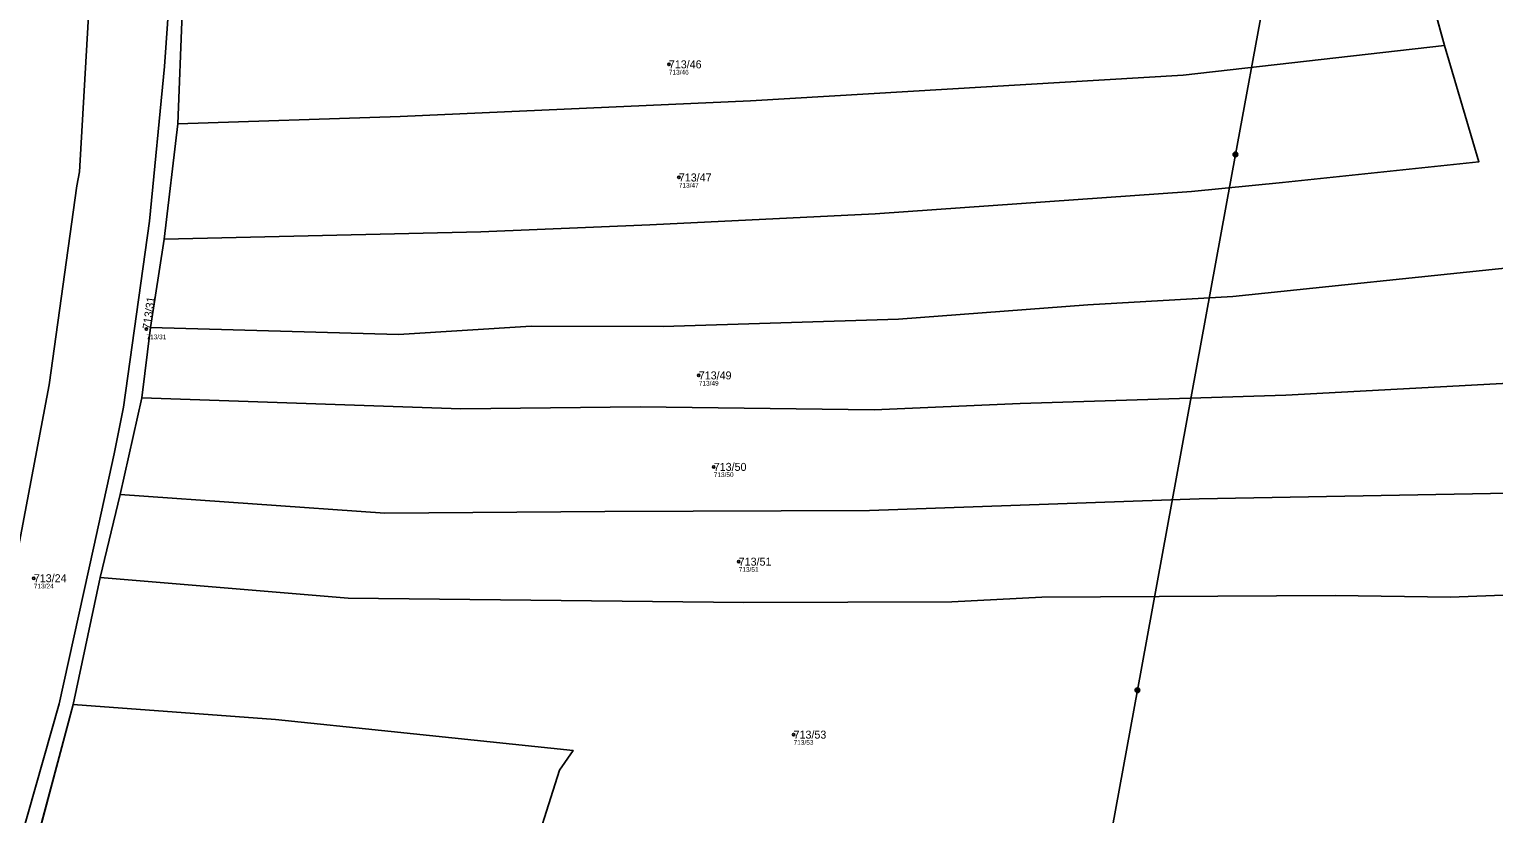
# Model space of a CAD drawing. Extents: x -732749 to -730903, y -1025757 to -1023435.
# Drawn here: x -731810.3 to -731499.2, y -1023893.2 to -1023726.5 of the extents above; entities that cross this region are included whole.
import ezdxf

# ---------------------------------------------------------------- set-up
doc = ezdxf.new("R2010")
doc.units = 0
for name, color, linetype in [('Definiční body', 7, 'Continuous'), ('Hranice parcel', 7, 'Continuous'), ('Parcelní čísla', 7, 'Continuous'), ('Polygon parcely', 7, 'Continuous'), ('Poz předměty', 7, 'Continuous')]:
    doc.layers.add(name, color=color, linetype=linetype)

msp = doc.modelspace()

# ---------------------------------------------------------------- linework, layer by layer
at = {"layer": 'Definiční body'}
for centre in [(-731674.45, -1023733.91), (-731672.33, -1023757.95), (-731785.45, -1023790.17), (-731668.09, -1023800.01), (-731664.91, -1023819.45), (-731659.61, -1023839.59), (-731809.38, -1023843.11), (-731647.95, -1023876.35)]:
    msp.add_circle(centre, 0.25, dxfattribs=at)
at = {"layer": 'Hranice parcel'}
for p, q in [((-731509.64, -1023729.88), (-731513.92, -1023714.45)), ((-731778.81, -1023746.54), (-731777.85, -1023723.03)), ((-731781.69, -1023771.07), (-731778.81, -1023746.54)), ((-731784.59, -1023789.8), (-731781.69, -1023771.07)), ((-731786.46, -1023804.81), (-731784.59, -1023789.8)), ((-731791.07, -1023825.3), (-731786.46, -1023804.81)), ((-731795.29, -1023842.93), (-731791.07, -1023825.3)), ((-731801.05, -1023869.94), (-731795.29, -1023842.93)), ((-731813.52, -1023916.83), (-731801.05, -1023869.94))]:
    msp.add_line(p, q, dxfattribs=at)
for points in [[(-731849.72, -1023996.32), (-731835.82, -1023937.1), (-731817.1, -1023859.78), (-731806.13, -1023802.01), (-731800.21, -1023759.7), (-731799.65, -1023756.76), (-731796.79, -1023706.34), (-731797.04, -1023700.66), (-731798.97, -1023642.63), (-731802.01, -1023603.03), (-731802.81, -1023596.01)], [(-731849.72, -1023996.32), (-731829.92, -1023960.48), (-731820.76, -1023928.65), (-731804.01, -1023869.82), (-731796.67, -1023836.73), (-731792.31, -1023816.7), (-731790.33, -1023806.78), (-731784.78, -1023767.21), (-731781.6, -1023734.39), (-731780.62, -1023720.21), (-731780.13, -1023698.76), (-731781.71, -1023678.91)], [(-731781.69, -1023771.07), (-731714.37, -1023769.5), (-731678.47, -1023768), (-731630.65, -1023765.7), (-731563.43, -1023760.91), (-731544.09, -1023759), (-731502.34, -1023754.59), (-731509.64, -1023729.88)], [(-731778.81, -1023746.54), (-731731.51, -1023745.01), (-731657.09, -1023741.64), (-731565.17, -1023736.2), (-731509.64, -1023729.88)], [(-731494.77, -1023776.99), (-731554.62, -1023783.26), (-731585.45, -1023784.98), (-731625.67, -1023788.05), (-731675.67, -1023789.64), (-731703.73, -1023789.58), (-731731.88, -1023791.31), (-731784.59, -1023789.8)], [(-731786.46, -1023804.81), (-731718.66, -1023807.11), (-731680.56, -1023806.72), (-731630.81, -1023807.32), (-731599.82, -1023805.96), (-731543.33, -1023804.23), (-731486.83, -1023801.17)], [(-731791.07, -1023825.3), (-731734.82, -1023829.26), (-731688.05, -1023828.94), (-731631.84, -1023828.75), (-731561.75, -1023826.26), (-731476.65, -1023824.65)], [(-731795.29, -1023842.93), (-731742.62, -1023847.34), (-731658.55, -1023848.29), (-731614.32, -1023848.1), (-731595.17, -1023847.14), (-731532.85, -1023846.76), (-731508.34, -1023847.14), (-731467.17, -1023845.61)], [(-731704.56, -1023905.58), (-731697.66, -1023883.92), (-731694.79, -1023879.71), (-731733.45, -1023875.67), (-731758.06, -1023873.14), (-731801.05, -1023869.94)]]:
    msp.add_lwpolyline(points, dxfattribs=at)
at = {"layer": 'Polygon parcely'}
for points in [[(-731796.79, -1023706.34), (-731797.04, -1023700.66), (-731798.97, -1023642.63), (-731802.01, -1023603.03), (-731802.81, -1023596.01), (-731806.49, -1023563.77), (-731807.07, -1023558.63), (-731820.92, -1023561.71), (-731822.36, -1023561.89), (-731813.8, -1023670.83), (-731815.71, -1023726.34), (-731823.09, -1023791.7), (-731832.85, -1023842.71), (-731862.06, -1023964.86), (-731866.66, -1023993.86), (-731866.69, -1023994.14), (-731849.72, -1023996.32), (-731835.82, -1023937.1), (-731817.1, -1023859.78), (-731806.13, -1023802.01), (-731800.21, -1023759.7), (-731799.65, -1023756.76)], [(-731509.64, -1023729.88), (-731513.92, -1023714.45), (-731516.66, -1023706.91), (-731554.64, -1023711.92), (-731572.2, -1023713.63), (-731617.37, -1023717.48), (-731650.93, -1023719.07), (-731699.53, -1023720.93), (-731777.85, -1023723.03), (-731778.81, -1023746.54), (-731731.51, -1023745.01), (-731657.09, -1023741.64), (-731565.17, -1023736.2)], [(-731630.65, -1023765.7), (-731563.43, -1023760.91), (-731544.09, -1023759), (-731502.34, -1023754.59), (-731509.64, -1023729.88), (-731565.17, -1023736.2), (-731657.09, -1023741.64), (-731731.51, -1023745.01), (-731778.81, -1023746.54), (-731781.69, -1023771.07), (-731714.37, -1023769.5), (-731678.47, -1023768)], [(-731585.45, -1023784.98), (-731625.67, -1023788.05), (-731675.67, -1023789.64), (-731703.73, -1023789.58), (-731731.88, -1023791.31), (-731784.59, -1023789.8), (-731786.46, -1023804.81), (-731718.66, -1023807.11), (-731680.56, -1023806.72), (-731630.81, -1023807.32), (-731599.82, -1023805.96), (-731543.33, -1023804.23), (-731486.83, -1023801.17), (-731491.65, -1023786.68), (-731494.77, -1023776.99), (-731554.62, -1023783.26)], [(-731486.83, -1023801.17), (-731543.33, -1023804.23), (-731599.82, -1023805.96), (-731630.81, -1023807.32), (-731680.56, -1023806.72), (-731718.66, -1023807.11), (-731786.46, -1023804.81), (-731791.07, -1023825.3), (-731734.82, -1023829.26), (-731688.05, -1023828.94), (-731631.84, -1023828.75), (-731561.75, -1023826.26), (-731476.65, -1023824.65), (-731483.77, -1023807.66)], [(-731614.32, -1023848.1), (-731595.17, -1023847.14), (-731532.85, -1023846.76), (-731508.34, -1023847.14), (-731467.17, -1023845.61), (-731474.51, -1023829.02), (-731476.65, -1023824.65), (-731561.75, -1023826.26), (-731631.84, -1023828.75), (-731688.05, -1023828.94), (-731734.82, -1023829.26), (-731791.07, -1023825.3), (-731795.29, -1023842.93), (-731742.62, -1023847.34), (-731658.55, -1023848.29)], [(-731438.42, -1023898.8), (-731446.29, -1023882.39), (-731451.16, -1023873.26), (-731462.14, -1023854.39), (-731467.17, -1023845.61), (-731508.34, -1023847.14), (-731532.85, -1023846.76), (-731595.17, -1023847.14), (-731614.32, -1023848.1), (-731658.55, -1023848.29), (-731742.62, -1023847.34), (-731795.29, -1023842.93), (-731801.05, -1023869.94), (-731758.06, -1023873.14), (-731733.45, -1023875.67), (-731694.79, -1023879.71), (-731697.66, -1023883.92), (-731704.56, -1023905.58), (-731671.04, -1023905.77), (-731642.51, -1023905.58), (-731552.96, -1023905.96), (-731490.34, -1023905.19), (-731471, -1023902.89)], [(-731733.45, -1023875.67), (-731758.06, -1023873.14), (-731801.05, -1023869.94), (-731813.52, -1023916.83), (-731786.72, -1023919.19), (-731766.83, -1023921.22), (-731740.87, -1023923.75), (-731720.45, -1023922.54), (-731705.71, -1023925.23), (-731699.39, -1023923.31), (-731704.56, -1023905.58), (-731697.66, -1023883.92), (-731694.79, -1023879.71)]]:
    msp.add_lwpolyline(points, close=True, dxfattribs=at)
for points in [[(-731820.76, -1023928.65), (-731804.01, -1023869.82), (-731796.67, -1023836.73), (-731792.31, -1023816.7), (-731790.33, -1023806.78), (-731784.78, -1023767.21), (-731781.6, -1023734.39), (-731780.62, -1023720.21), (-731780.13, -1023698.76), (-731781.71, -1023678.91), (-731781.96, -1023675.77), (-731784.29, -1023658.49), (-731785.4, -1023629.59), (-731786.87, -1023618.71), (-731789.5, -1023595.17), (-731802.81, -1023596.01), (-731802.01, -1023603.03), (-731798.97, -1023642.63), (-731797.04, -1023700.66), (-731796.79, -1023706.34), (-731799.65, -1023756.76), (-731800.21, -1023759.7), (-731806.13, -1023802.01), (-731817.1, -1023859.78)], [(-731813.52, -1023916.83), (-731801.05, -1023869.94), (-731795.29, -1023842.93), (-731791.07, -1023825.3), (-731786.46, -1023804.81), (-731784.59, -1023789.8), (-731781.69, -1023771.07), (-731778.81, -1023746.54), (-731777.85, -1023723.03), (-731776.9, -1023701.02), (-731778.24, -1023678.83), (-731781.71, -1023678.91), (-731780.13, -1023698.76), (-731780.62, -1023720.21), (-731781.6, -1023734.39), (-731784.78, -1023767.21), (-731790.33, -1023806.78), (-731792.31, -1023816.7), (-731796.67, -1023836.73), (-731804.01, -1023869.82), (-731820.76, -1023928.65)], [(-731460.26, -1023695.57), (-731510.36, -1023712.98), (-731513.92, -1023714.45), (-731509.64, -1023729.88), (-731502.34, -1023754.59), (-731544.09, -1023759), (-731563.43, -1023760.91), (-731630.65, -1023765.7), (-731678.47, -1023768), (-731714.37, -1023769.5), (-731781.69, -1023771.07), (-731784.59, -1023789.8), (-731731.88, -1023791.31), (-731703.73, -1023789.58), (-731675.67, -1023789.64), (-731625.67, -1023788.05), (-731585.45, -1023784.98), (-731554.62, -1023783.26), (-731494.77, -1023776.99)]]:
    msp.add_lwpolyline(points, dxfattribs=at)
at = {"layer": 'Poz předměty'}
for p, q in [((-731554.06, -1023753.06), (-731532.98, -1023637.91)), ((-731574.9, -1023866.93), (-731554.06, -1023753.06)), ((-731574.9, -1023866.93), (-731596.97, -1023987.47))]:
    msp.add_line(p, q, dxfattribs=at)
for centre, radius in [((-731554.06, -1023753.06), 0.5), ((-731554.06, -1023753.06), 0.4), ((-731554.06, -1023753.06), 0.3), ((-731554.06, -1023753.06), 0.2), ((-731554.06, -1023753.06), 0.1), ((-731574.9, -1023866.93), 0.5), ((-731574.9, -1023866.93), 0.4), ((-731574.9, -1023866.93), 0.3), ((-731574.9, -1023866.93), 0.2), ((-731574.9, -1023866.93), 0.1)]:
    msp.add_circle(centre, radius, dxfattribs=at)

# ---------------------------------------------------------------- texts
at = {"layer": 'Definiční body'}
for s, p in [('713/46', (-731674.45, -1023736.07)), ('713/47', (-731672.33, -1023760.11)), ('713/31', (-731785.45, -1023792.33)), ('713/49', (-731668.09, -1023802.17)), ('713/50', (-731664.91, -1023821.61)), ('713/51', (-731659.61, -1023841.75)), ('713/24', (-731809.38, -1023845.27)), ('713/53', (-731647.95, -1023878.51))]:
    msp.add_text(s, height=1, dxfattribs=at).set_placement(p)
at = {"layer": 'Parcelní čísla'}
for s, p in [('713/46', (-731674.45, -1023734.76)), ('713/47', (-731672.33, -1023758.8)), ('713/49', (-731668.09, -1023800.86)), ('713/50', (-731664.91, -1023820.3)), ('713/51', (-731659.61, -1023840.44)), ('713/24', (-731809.38, -1023843.96)), ('713/53', (-731647.95, -1023877.2))]:
    msp.add_text(s, height=1.7, dxfattribs=at).set_placement(p)
msp.add_text('713/31', height=1.7, rotation=82, dxfattribs=at).set_placement((-731784.61, -1023790.29))

doc.saveas('drawing.dxf')
